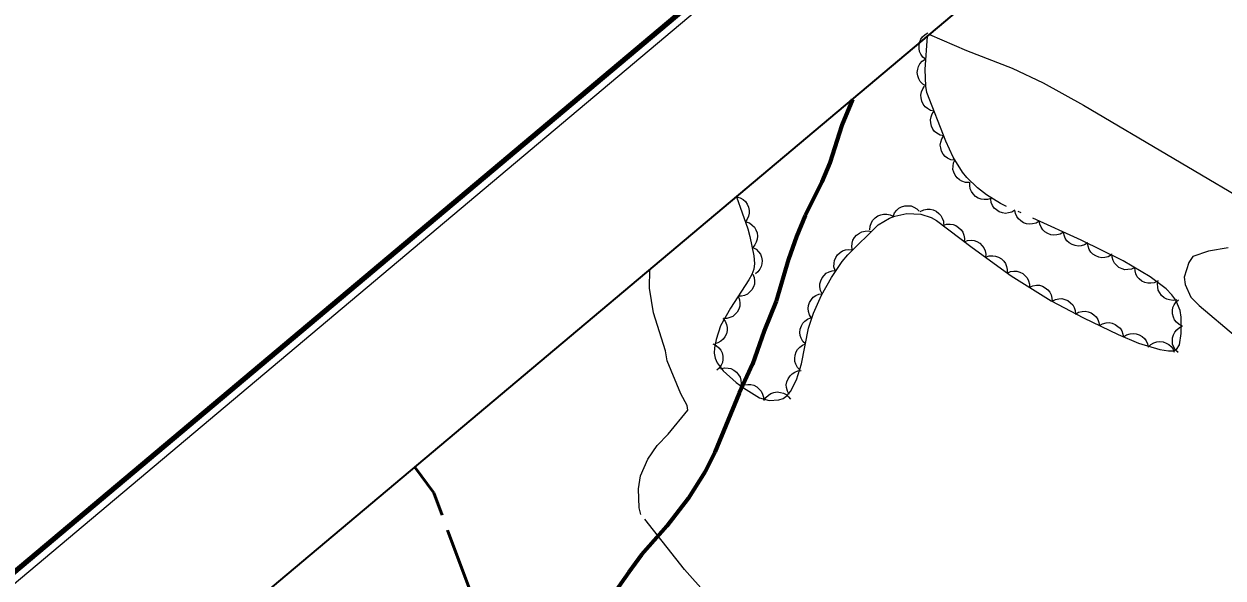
# Model space of a CAD drawing. Extents: x 386081 to 389416, y 5130568 to 5134082.
# Drawn here: x 387203.8 to 387339.1, y 5133929.3 to 5133991.7 of the extents above; entities that cross this region are included whole.
import ezdxf

# ---------------------------------------------------------------- set-up
doc = ezdxf.new("R2010")
doc.units = 0
doc.header["$LTSCALE"] = 1.2
doc.linetypes.add('DOT_DASHED', pattern=[7.7, 5, -1.2, 0.3, -1.2])
doc.linetypes.add('LONG_DASHED', pattern=[7.5, 6, -1.5])
for name, color, linetype, lineweight in [('1', 7, 'Continuous', 53), ('2', 7, 'Continuous', 13), ('22', 7, 'Continuous', 13), ('44', 7, 'Continuous', 25), ('60', 7, 'Continuous', 13)]:
    doc.layers.add(name, color=color, linetype=linetype, lineweight=lineweight)

msp = doc.modelspace()

# ---------------------------------------------------------------- linework, layer by layer
at = {"layer": '1', "linetype": 'LONG_DASHED'}
msp.add_lwpolyline([(387267.06, 5133894.7), (387266.3, 5133897.46), (387265.02, 5133900.57), (387263.02, 5133904.63), (387258.8, 5133914.01), (387258.07, 5133916.48), (387256.45, 5133920.75), (387254.11, 5133927.94), (387250.02, 5133938.88), (387247.88, 5133941.78)], dxfattribs=at)
at = {"layer": '2'}
for points in [[(387305.96, 5133990.57), (387310.1, 5133988.73), (387315.27, 5133986.76), (387318.77, 5133985.09), (387323.31, 5133982.58), (387343.68, 5133970.57)], [(387339.64, 5133966.5), (387337.4, 5133966.13), (387335.63, 5133965.53), (387335.21, 5133964.86), (387334.66, 5133963.19), (387334.78, 5133962.36), (387335.43, 5133960.92), (387336.37, 5133960.01), (387340.46, 5133956.55)], [(387276.15, 5133954.88), (387274.8, 5133959.16), (387274.37, 5133961.96), (387274.41, 5133964.05)]]:
    msp.add_lwpolyline(points, dxfattribs=at)
at = {"layer": '2', "linetype": 'LONG_DASHED'}
msp.add_lwpolyline([(387280.76, 5133927.5), (387278.29, 5133930.25), (387273.4, 5133936.44), (387273.2, 5133937.18), (387273.12, 5133939.34), (387273.36, 5133940.8), (387274.16, 5133942.69), (387275.23, 5133944.22), (387276.48, 5133945.49), (387278.69, 5133948.18), (387278.59, 5133948.72), (387277.89, 5133950.04), (387276.34, 5133953.75), (387276.15, 5133954.88)], dxfattribs=at)
at = {"layer": '22', "linetype": 'LONG_DASHED', "lineweight": 70}
msp.add_lwpolyline([(387297.25, 5133983.24), (387296.07, 5133980.34), (387294.71, 5133976.09), (387293.8, 5133973.95), (387291.93, 5133970.13), (387290.93, 5133967.76), (387290.05, 5133965.22), (387288.64, 5133960.47), (387287.29, 5133957.13), (387285.99, 5133953.38), (387284.48, 5133950.13), (387281.72, 5133943.44), (387280.65, 5133941.28), (387278.72, 5133938.24), (387276.33, 5133935.13), (387273.47, 5133931.87), (387272.01, 5133929.94), (387269.26, 5133925.97)], dxfattribs=at)
at = {"layer": '44', "linetype": 'DOT_DASHED'}
msp.add_lwpolyline([(387284.18, 5133972.26), (387285.44, 5133968.66), (387285.67, 5133967.79), (387286.11, 5133965.58), (387286.19, 5133964.73), (387286.11, 5133964.09), (387285.9, 5133963.48), (387285.57, 5133962.88), (387283.48, 5133959.71), (387282.37, 5133957.71), (387281.89, 5133956.18), (387281.69, 5133955.24), (387281.67, 5133954.63), (387281.76, 5133954.05), (387281.98, 5133953.53), (387282.67, 5133952.63), (387284.12, 5133951.32), (387284.95, 5133950.7), (387286.78, 5133949.58), (387287.84, 5133949.3), (387288.93, 5133949.36), (387289.45, 5133949.51), (387289.9, 5133949.84), (387290.28, 5133950.3), (387290.93, 5133951.62), (387291.5, 5133953.42), (387292.29, 5133957.43), (387292.86, 5133959.12), (387293.75, 5133961.18), (387294.89, 5133963.17), (387296.11, 5133964.95), (387296.73, 5133965.7), (387300.15, 5133969.08), (387301.42, 5133969.83), (387302.02, 5133970.08), (387303.37, 5133970.36), (387304.97, 5133970.28), (387306.14, 5133969.91), (387306.72, 5133969.59), (387310.75, 5133966.53), (387315.15, 5133963.36), (387319.68, 5133960.53), (387323.33, 5133958.59), (387327.21, 5133956.72), (387329.51, 5133955.76), (387331.93, 5133955.05), (387332.89, 5133954.87), (387333.42, 5133954.88), (387333.8, 5133955.05), (387334.15, 5133955.58), (387334.34, 5133956.83), (387334.33, 5133958.67), (387334.21, 5133959.45), (387333.72, 5133960.61), (387333.28, 5133961.22), (387332.64, 5133961.88), (387330.84, 5133963.24), (387327.8, 5133965.05), (387323.06, 5133967.38), (387313.94, 5133971.49), (387312.39, 5133972.47), (387311.35, 5133973.26), (387310.16, 5133974.43), (387309.66, 5133975.05), (387308.61, 5133976.72), (387307.77, 5133978.53), (387305.66, 5133984), (387305.54, 5133984.71), (387305.45, 5133986.62), (387305.73, 5133990.37)], dxfattribs=at)
at = {"layer": '44'}
for points in [[(387305.53, 5133987.74), (387305.21, 5133988), (387304.97, 5133988.34), (387304.82, 5133988.63), (387304.76, 5133988.98), (387304.76, 5133989.35), (387304.85, 5133989.72), (387304.96, 5133990.03), (387305.17, 5133990.3), (387305.45, 5133990.56), (387305.76, 5133990.74)], [(387305.54, 5133984.75), (387305.18, 5133984.97), (387304.91, 5133985.27), (387304.73, 5133985.54), (387304.62, 5133985.88), (387304.57, 5133986.25), (387304.62, 5133986.63), (387304.69, 5133986.94), (387304.87, 5133987.25), (387305.11, 5133987.53), (387305.4, 5133987.75)], [(387306.47, 5133981.91), (387306.06, 5133982), (387305.71, 5133982.21), (387305.44, 5133982.41), (387305.24, 5133982.69), (387305.08, 5133983.02), (387305, 5133983.4), (387304.97, 5133983.73), (387305.04, 5133984.07), (387305.18, 5133984.41), (387305.39, 5133984.71)], [(387307.55, 5133979.11), (387307.14, 5133979.21), (387306.79, 5133979.41), (387306.52, 5133979.61), (387306.32, 5133979.89), (387306.16, 5133980.23), (387306.08, 5133980.6), (387306.05, 5133980.93), (387306.12, 5133981.27), (387306.26, 5133981.61), (387306.47, 5133981.91)], [(387308.77, 5133976.37), (387308.36, 5133976.44), (387307.99, 5133976.62), (387307.72, 5133976.8), (387307.49, 5133977.07), (387307.31, 5133977.39), (387307.21, 5133977.76), (387307.16, 5133978.09), (387307.21, 5133978.43), (387307.32, 5133978.79), (387307.51, 5133979.1)], [(387310.41, 5133973.86), (387309.99, 5133973.87), (387309.61, 5133974), (387309.31, 5133974.15), (387309.05, 5133974.39), (387308.83, 5133974.68), (387308.68, 5133975.04), (387308.59, 5133975.35), (387308.6, 5133975.7), (387308.67, 5133976.07), (387308.81, 5133976.4)], [(387312.9, 5133972.08), (387312.5, 5133971.95), (387312.1, 5133971.94), (387311.77, 5133971.97), (387311.44, 5133972.11), (387311.13, 5133972.3), (387310.87, 5133972.58), (387310.67, 5133972.84), (387310.55, 5133973.17), (387310.49, 5133973.54), (387310.51, 5133973.9)], [(387284.18, 5133972.26), (387284.58, 5133972.15), (387284.93, 5133971.94), (387285.19, 5133971.73), (387285.38, 5133971.44), (387285.53, 5133971.1), (387285.6, 5133970.72), (387285.62, 5133970.4), (387285.53, 5133970.06), (387285.39, 5133969.72), (387285.17, 5133969.43)], [(387301.83, 5133970.04), (387301.99, 5133970.43), (387302.25, 5133970.74), (387302.49, 5133970.97), (387302.8, 5133971.12), (387303.16, 5133971.23), (387303.54, 5133971.25), (387303.87, 5133971.22), (387304.19, 5133971.09), (387304.51, 5133970.9), (387304.77, 5133970.65)], [(387315.58, 5133970.75), (387315.23, 5133970.53), (387314.84, 5133970.43), (387314.51, 5133970.39), (387314.16, 5133970.44), (387313.81, 5133970.56), (387313.49, 5133970.78), (387313.24, 5133970.99), (387313.06, 5133971.29), (387312.91, 5133971.63), (387312.85, 5133971.98)], [(387299.23, 5133968.54), (387299.26, 5133968.95), (387299.4, 5133969.34), (387299.55, 5133969.63), (387299.8, 5133969.88), (387300.1, 5133970.09), (387300.46, 5133970.23), (387300.77, 5133970.31), (387301.13, 5133970.3), (387301.49, 5133970.22), (387301.81, 5133970.06)], [(387304.91, 5133970.59), (387305.29, 5133970.78), (387305.69, 5133970.85), (387306.02, 5133970.86), (387306.36, 5133970.78), (387306.7, 5133970.63), (387307, 5133970.39), (387307.23, 5133970.16), (387307.39, 5133969.85), (387307.51, 5133969.5), (387307.54, 5133969.14)], [(387318.32, 5133969.52), (387317.96, 5133969.3), (387317.57, 5133969.19), (387317.24, 5133969.15), (387316.9, 5133969.21), (387316.55, 5133969.33), (387316.23, 5133969.55), (387315.98, 5133969.76), (387315.79, 5133970.05), (387315.65, 5133970.39), (387315.58, 5133970.75)], [(387285.23, 5133969.45), (387285.63, 5133969.31), (387285.95, 5133969.07), (387286.19, 5133968.84), (387286.37, 5133968.53), (387286.49, 5133968.19), (387286.53, 5133967.81), (387286.52, 5133967.48), (387286.41, 5133967.15), (387286.24, 5133966.82), (387286, 5133966.55)], [(387307.47, 5133969.02), (387307.86, 5133969.16), (387308.27, 5133969.17), (387308.6, 5133969.14), (387308.92, 5133969), (387309.23, 5133968.81), (387309.5, 5133968.53), (387309.69, 5133968.27), (387309.81, 5133967.93), (387309.88, 5133967.57), (387309.86, 5133967.21)], [(387321.05, 5133968.28), (387320.7, 5133968.06), (387320.31, 5133967.96), (387319.98, 5133967.92), (387319.63, 5133967.98), (387319.28, 5133968.1), (387318.96, 5133968.31), (387318.71, 5133968.52), (387318.53, 5133968.82), (387318.38, 5133969.16), (387318.32, 5133969.52)], [(387297.26, 5133966.22), (387297.18, 5133966.63), (387297.23, 5133967.04), (387297.3, 5133967.36), (387297.48, 5133967.66), (387297.72, 5133967.94), (387298.04, 5133968.16), (387298.32, 5133968.32), (387298.67, 5133968.39), (387299.04, 5133968.4), (387299.39, 5133968.33)], [(387309.84, 5133967.19), (387310.23, 5133967.33), (387310.64, 5133967.35), (387310.97, 5133967.33), (387311.3, 5133967.2), (387311.61, 5133967.01), (387311.88, 5133966.74), (387312.08, 5133966.49), (387312.21, 5133966.16), (387312.28, 5133965.79), (387312.27, 5133965.43)], [(387323.79, 5133967.05), (387323.43, 5133966.83), (387323.04, 5133966.73), (387322.71, 5133966.69), (387322.37, 5133966.75), (387322.02, 5133966.87), (387321.7, 5133967.08), (387321.45, 5133967.29), (387321.26, 5133967.59), (387321.12, 5133967.93), (387321.05, 5133968.28)], [(387286.02, 5133966.54), (387286.39, 5133966.34), (387286.67, 5133966.05), (387286.87, 5133965.79), (387286.99, 5133965.46), (387287.06, 5133965.09), (387287.03, 5133964.71), (387286.97, 5133964.39), (387286.8, 5133964.08), (387286.58, 5133963.79), (387286.3, 5133963.56)], [(387295.29, 5133963.96), (387295.17, 5133964.36), (387295.18, 5133964.77), (387295.22, 5133965.09), (387295.37, 5133965.41), (387295.58, 5133965.72), (387295.87, 5133965.97), (387296.14, 5133966.15), (387296.48, 5133966.26), (387296.84, 5133966.31), (387297.2, 5133966.27)], [(387326.47, 5133965.7), (387326.11, 5133965.5), (387325.71, 5133965.41), (387325.38, 5133965.38), (387325.04, 5133965.45), (387324.69, 5133965.58), (387324.38, 5133965.8), (387324.14, 5133966.02), (387323.96, 5133966.32), (387323.83, 5133966.67), (387323.78, 5133967.03)], [(387312.27, 5133965.43), (387312.67, 5133965.58), (387313.07, 5133965.6), (387313.4, 5133965.57), (387313.73, 5133965.45), (387314.05, 5133965.26), (387314.32, 5133964.99), (387314.52, 5133964.73), (387314.64, 5133964.4), (387314.72, 5133964.04), (387314.71, 5133963.68)], [(387329.1, 5133964.27), (387328.73, 5133964.1), (387328.32, 5133964.04), (387327.99, 5133964.03), (387327.66, 5133964.13), (387327.32, 5133964.29), (387327.03, 5133964.54), (387326.81, 5133964.78), (387326.65, 5133965.09), (387326.55, 5133965.45), (387326.53, 5133965.81)], [(387286.01, 5133963.54), (387286.17, 5133963.16), (387286.21, 5133962.75), (387286.2, 5133962.42), (387286.08, 5133962.09), (387285.91, 5133961.77), (387285.65, 5133961.49), (387285.4, 5133961.27), (387285.08, 5133961.13), (387284.72, 5133961.04), (387284.36, 5133961.04)], [(387293.83, 5133961.32), (387293.65, 5133961.7), (387293.58, 5133962.1), (387293.57, 5133962.43), (387293.67, 5133962.77), (387293.82, 5133963.11), (387294.06, 5133963.4), (387294.3, 5133963.63), (387294.61, 5133963.79), (387294.96, 5133963.9), (387295.32, 5133963.93)], [(387314.69, 5133963.65), (387315.07, 5133963.82), (387315.47, 5133963.87), (387315.8, 5133963.86), (387316.14, 5133963.76), (387316.47, 5133963.59), (387316.75, 5133963.34), (387316.97, 5133963.1), (387317.12, 5133962.78), (387317.22, 5133962.42), (387317.23, 5133962.06)], [(387331.68, 5133962.74), (387331.3, 5133962.56), (387330.9, 5133962.5), (387330.57, 5133962.5), (387330.23, 5133962.6), (387329.9, 5133962.76), (387329.61, 5133963), (387329.38, 5133963.24), (387329.23, 5133963.56), (387329.13, 5133963.91), (387329.1, 5133964.27)], [(387317.23, 5133962.06), (387317.61, 5133962.23), (387318.02, 5133962.28), (387318.35, 5133962.28), (387318.68, 5133962.17), (387319.01, 5133962), (387319.3, 5133961.75), (387319.52, 5133961.51), (387319.67, 5133961.19), (387319.76, 5133960.83), (387319.78, 5133960.47)], [(387333.84, 5133960.64), (387333.43, 5133960.57), (387333.03, 5133960.62), (387332.71, 5133960.7), (387332.4, 5133960.88), (387332.13, 5133961.12), (387331.91, 5133961.44), (387331.75, 5133961.73), (387331.69, 5133962.07), (387331.68, 5133962.44), (387331.75, 5133962.8)], [(387284.36, 5133961.04), (387284.52, 5133960.65), (387284.56, 5133960.25), (387284.55, 5133959.92), (387284.43, 5133959.59), (387284.26, 5133959.26), (387284, 5133958.98), (387283.75, 5133958.77), (387283.43, 5133958.63), (387283.07, 5133958.54), (387282.71, 5133958.54)], [(387292.63, 5133958.58), (387292.4, 5133958.93), (387292.29, 5133959.32), (387292.25, 5133959.65), (387292.3, 5133960), (387292.41, 5133960.35), (387292.62, 5133960.67), (387292.83, 5133960.92), (387293.12, 5133961.11), (387293.46, 5133961.26), (387293.82, 5133961.33)], [(387319.78, 5133960.48), (387320.15, 5133960.67), (387320.55, 5133960.75), (387320.88, 5133960.77), (387321.22, 5133960.69), (387321.56, 5133960.55), (387321.86, 5133960.31), (387322.1, 5133960.09), (387322.27, 5133959.78), (387322.39, 5133959.43), (387322.43, 5133959.07)], [(387334.48, 5133957.68), (387334.11, 5133957.86), (387333.8, 5133958.13), (387333.59, 5133958.38), (387333.45, 5133958.7), (387333.36, 5133959.06), (387333.37, 5133959.45), (387333.41, 5133959.77), (387333.56, 5133960.09), (387333.76, 5133960.4), (387334.03, 5133960.64)], [(387322.41, 5133959.03), (387322.77, 5133959.24), (387323.17, 5133959.34), (387323.5, 5133959.37), (387323.84, 5133959.3), (387324.19, 5133959.17), (387324.5, 5133958.95), (387324.74, 5133958.73), (387324.92, 5133958.43), (387325.06, 5133958.09), (387325.11, 5133957.73)], [(387282.63, 5133958.55), (387282.89, 5133958.22), (387283.04, 5133957.85), (387283.12, 5133957.52), (387283.11, 5133957.17), (387283.03, 5133956.81), (387282.85, 5133956.47), (387282.68, 5133956.2), (387282.4, 5133955.98), (387282.08, 5133955.79), (387281.74, 5133955.69)], [(387291.94, 5133955.66), (387291.65, 5133955.95), (387291.46, 5133956.31), (387291.34, 5133956.62), (387291.32, 5133956.97), (387291.36, 5133957.34), (387291.5, 5133957.7), (387291.64, 5133957.99), (387291.89, 5133958.24), (387292.19, 5133958.46), (387292.52, 5133958.6)], [(387325.11, 5133957.73), (387325.47, 5133957.94), (387325.87, 5133958.03), (387326.2, 5133958.07), (387326.54, 5133958), (387326.89, 5133957.87), (387327.2, 5133957.65), (387327.45, 5133957.43), (387327.63, 5133957.13), (387327.76, 5133956.78), (387327.82, 5133956.43)], [(387327.83, 5133956.46), (387328.18, 5133956.69), (387328.57, 5133956.8), (387328.9, 5133956.85), (387329.24, 5133956.81), (387329.6, 5133956.69), (387329.92, 5133956.49), (387330.18, 5133956.29), (387330.37, 5133956), (387330.53, 5133955.66), (387330.6, 5133955.31)], [(387334.01, 5133954.69), (387333.71, 5133954.97), (387333.5, 5133955.32), (387333.37, 5133955.63), (387333.34, 5133955.98), (387333.36, 5133956.35), (387333.48, 5133956.71), (387333.61, 5133957.01), (387333.85, 5133957.27), (387334.14, 5133957.5), (387334.47, 5133957.66)], [(387281.51, 5133955.67), (387281.89, 5133955.49), (387282.19, 5133955.22), (387282.4, 5133954.97), (387282.54, 5133954.65), (387282.63, 5133954.29), (387282.62, 5133953.91), (387282.59, 5133953.58), (387282.44, 5133953.26), (387282.23, 5133952.95), (387281.97, 5133952.71)], [(387291.36, 5133952.71), (387291.07, 5133953.01), (387290.88, 5133953.37), (387290.76, 5133953.68), (387290.74, 5133954.03), (387290.78, 5133954.4), (387290.92, 5133954.76), (387291.06, 5133955.05), (387291.31, 5133955.3), (387291.61, 5133955.52), (387291.94, 5133955.66)], [(387330.61, 5133955.3), (387330.9, 5133955.59), (387331.26, 5133955.79), (387331.57, 5133955.9), (387331.92, 5133955.93), (387332.29, 5133955.89), (387332.65, 5133955.76), (387332.94, 5133955.62), (387333.2, 5133955.37), (387333.42, 5133955.07), (387333.56, 5133954.74)], [(387282.42, 5133952.86), (387282.82, 5133952.96), (387283.23, 5133952.94), (387283.55, 5133952.88), (387283.87, 5133952.71), (387284.16, 5133952.49), (387284.4, 5133952.19), (387284.57, 5133951.91), (387284.66, 5133951.57), (387284.69, 5133951.2), (387284.64, 5133950.85)], [(387290.12, 5133949.98), (387289.91, 5133950.34), (387289.82, 5133950.74), (387289.79, 5133951.06), (387289.86, 5133951.41), (387290, 5133951.75), (387290.22, 5133952.06), (387290.44, 5133952.31), (387290.74, 5133952.49), (387291.09, 5133952.62), (387291.45, 5133952.67)], [(387284.67, 5133950.87), (387285.05, 5133951.05), (387285.45, 5133951.1), (387285.78, 5133951.1), (387286.12, 5133951), (387286.45, 5133950.83), (387286.74, 5133950.58), (387286.96, 5133950.34), (387287.11, 5133950.02), (387287.21, 5133949.67), (387287.23, 5133949.31)], [(387287.27, 5133949.27), (387287.48, 5133949.63), (387287.78, 5133949.9), (387288.06, 5133950.09), (387288.39, 5133950.2), (387288.76, 5133950.25), (387289.14, 5133950.2), (387289.46, 5133950.13), (387289.76, 5133949.96), (387290.05, 5133949.72), (387290.26, 5133949.43)]]:
    msp.add_lwpolyline(points, dxfattribs=at)
at = {"layer": '60'}
msp.add_line((386082.87, 5132988.02), (387383.05, 5134080.13), dxfattribs=at)
at = {"layer": '60', "lineweight": 158}
msp.add_lwpolyline([(386081.46, 5132988.14), (387383.17, 5134081.54), (389415.62, 5131661.88), (388113.9, 5130568.48)], close=True, dxfattribs=at)
at = {"layer": '60', "lineweight": 35}
msp.add_lwpolyline([(386109.63, 5132985.69), (387380.72, 5134053.36), (389052.99, 5132062.51), (387781.9, 5130994.83)], close=True, dxfattribs=at)

doc.saveas('drawing.dxf')
